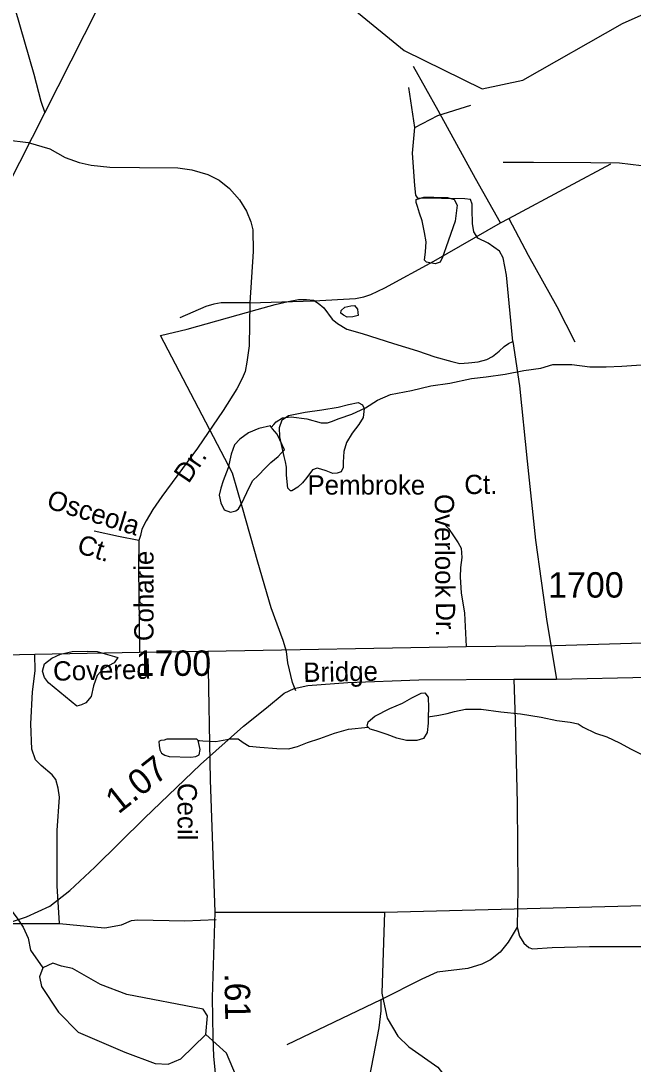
# Model space of a CAD drawing. Extents: x 2169602 to 2449496, y 721995 to 810662.
# Drawn here: x 2430738 to 2433750, y 771707 to 776836 of the extents above; entities that cross this region are included whole.
import ezdxf

# ---------------------------------------------------------------- set-up
doc = ezdxf.new("R2010")
doc.units = 0
doc.layers.add('Default', color=7, linetype='Continuous')

msp = doc.modelspace()

# ---------------------------------------------------------------- linework, layer by layer
at = {"layer": 'Default'}
for p, q in [((2432675.3, 776311.9), (2432645.6, 776509.1)), ((2433097.9, 775842.9), (2433138.1, 775864)), ((2432526, 772454.6), (2434275.2, 772500)), ((2431691.9, 772454.6), (2432526, 772454.6)), ((2432508.8, 772022.7), (2432045.6, 771802.6))]:
    msp.add_line(p, q, dxfattribs=at)
for points in [[(2430656.3, 779309.4), (2430607.2, 778949.5), (2430551.1, 778599.2), (2430532.5, 778465.6), (2430520.4, 778387.5), (2430518.4, 778306.6), (2430526.2, 778197.3), (2430532.5, 778101.7), (2430559.9, 777820.8), (2430577.9, 777629.5), (2430612.1, 777319.3), (2430624.7, 777250.1), (2430656.9, 777105.7), (2430710.6, 776891.1), (2430801.3, 776574), (2430835.4, 776440.4), (2430855.5, 776384.1)], [(2430855.5, 776384.1), (2431833.3, 778314.7), (2431967, 778599.2), (2432040.3, 778750.2), (2432118, 778887.6)], [(2431447.1, 776891.4), (2431863.2, 777010.8), (2432221.2, 776970.7), (2432380.3, 776888.8), (2432623.3, 776690.3), (2433007.2, 776502), (2433207.3, 776543.8), (2433697.2, 776822.5), (2434220.2, 777057.8), (2434852.2, 777156.4), (2435319.1, 777117.4), (2435677.1, 777126.5), (2435943.1, 777219.5), (2436150.2, 777379.2), (2436631.2, 777658.1)], [(2433097.9, 775842.9), (2432973.5, 776061.1), (2432790.8, 776396), (2432669.2, 776612.3)], [(2432675.3, 776311.9), (2432789.2, 776371.3), (2432951.9, 776421)], [(2429256.1, 773553.8), (2429321.4, 773688.4), (2429669.2, 774234.7), (2430216, 775105.8), (2430320.4, 775313.6), (2430673, 776020.9), (2430855.5, 776384.1)], [(2433157.6, 775259.2), (2433127, 775586.5), (2433110.7, 775670.7), (2433091.6, 775703.3), (2433036.1, 775743.5), (2432986.3, 775768.3), (2432965.3, 775799), (2432959.5, 775839.2), (2432957.6, 775908.1), (2432957.6, 775934.9), (2432949, 775957.8), (2432922.2, 775961.7), (2432690.6, 775963.6), (2432681.1, 775978.9), (2432675.3, 776026.7), (2432663.8, 776185.6), (2432675.3, 776311.9)], [(2430094.9, 776254.4), (2430244.2, 776254.4), (2430525.6, 776252.5), (2430667.2, 776250.6), (2430774.4, 776237.2), (2430879.6, 776206.6), (2430956.2, 776164.4), (2431025.1, 776139.6), (2431084.4, 776126.2), (2431176.3, 776116.6), (2431320.8, 776114.7), (2431510.3, 776112.8), (2431579.2, 776103.2), (2431657.7, 776080.2), (2431713.2, 776053.4), (2431764.9, 776011.3), (2431813.7, 775955.8), (2431848.1, 775900.3), (2431869.2, 775848.6), (2431878.7, 775808.4), (2431880.7, 775701.3), (2431864.4, 775450.5)], [(2433110.7, 776141.6), (2433260, 776141.6), (2433541.4, 776139.7), (2433683, 776137.7), (2433790.2, 776124.3), (2433895.5, 776093.7), (2433972, 776051.6), (2434040.9, 776026.7), (2434100.3, 776013.3), (2434192.1, 776003.8), (2434336.6, 776001.9), (2434526.1, 775999.9), (2434595, 775990.4), (2434673.5, 775967.4), (2434729, 775940.6), (2434780.7, 775898.5), (2434829.5, 775843), (2434863.9, 775787.5), (2434885, 775735.8), (2434894.6, 775695.6), (2434896.5, 775588.4), (2434880.2, 775337.7)], [(2433138.1, 775864), (2433431, 776020.9), (2433639.6, 776133.8)], [(2432797.9, 775967.8), (2432835.8, 775968.1), (2432869.9, 775958.1), (2432884.4, 775930.4), (2432874.4, 775850.4), (2432853.5, 775790.3), (2432827.8, 775720.3), (2432812.1, 775674), (2432800.4, 775649.9), (2432776, 775641.8), (2432733.9, 775649.7), (2432722.5, 775659.6), (2432727.8, 775699.7), (2432731.5, 775749.5), (2432723.5, 775795.3), (2432711, 775853.2), (2432698.5, 775891.1), (2432688.2, 775923.1), (2432682.1, 775943.1), (2432681.9, 775957), (2432720, 775969.4), (2432769.8, 775969.6), (2432797.9, 775967.8)], [(2433138.1, 775864), (2433233.8, 775684), (2433374.5, 775431.4), (2433462.6, 775257.2)], [(2431864.4, 775450.5), (2432178.3, 775460.1), (2432383.1, 775471.6), (2432425.2, 775479.2), (2432459.6, 775490.7), (2432528.5, 775523.3), (2432769.7, 775655.3), (2433097.9, 775842.9)], [(2431864.4, 775450.5), (2431860.6, 775238.1), (2431850, 775157.7), (2431840.5, 775111.8), (2431827.1, 775077.3), (2431800.3, 775027.5), (2431733.3, 774920.4), (2431606, 774734.7), (2431431.8, 774497.4), (2431386.9, 774434.2), (2431354.3, 774378.7), (2431333.3, 774336.6), (2431325.6, 774306), (2431317.9, 774281.1)], [(2431425.5, 775289.9), (2431555.6, 775320.5), (2431900.1, 775416.2), (2431989.1, 775441.1), (2432052.3, 775456.4), (2432104, 775465.9), (2432142.3, 775465.9), (2432176.7, 775462.1), (2432199.7, 775448.7), (2432228.4, 775425.7), (2432268.6, 775370.2), (2432295.4, 775347.3), (2432341.3, 775320.5), (2432416, 775299.4), (2432571, 775249.7), (2432688.7, 775213.3), (2432774.8, 775184.6), (2432857.1, 775161.6), (2432897.3, 775152), (2432939.4, 775154), (2432987.3, 775159.7), (2433029.4, 775171.2), (2433058.1, 775186.5), (2433090.6, 775211.4), (2433115.5, 775234.3), (2433136.6, 775249.7), (2433157.6, 775259.2)], [(2431864.4, 775450.5), (2431722.8, 775450.5), (2431686.4, 775442.9), (2431648.1, 775431.4), (2431519.9, 775375.9)], [(2432379.4, 775437.2), (2432394, 775419.2), (2432396, 775401.5), (2432396.2, 775387.2), (2432370.2, 775381), (2432342.1, 775379.2), (2432324.2, 775388.8), (2432311.7, 775398.8), (2432314.2, 775412.6), (2432331.8, 775429), (2432361.6, 775435.1), (2432379.4, 775437.2)], [(2432089.6, 773542.4), (2432074.3, 773582.6), (2432051.4, 773680.2), (2432043.7, 773735.7), (2432028.4, 773789.3), (2431969.1, 773950.1), (2431904, 774174), (2431828.4, 774442), (2431779.6, 774612.3), (2431425.5, 775289.9)], [(2433157.6, 775259.2), (2433190.2, 775041), (2433227.5, 774671.6), (2433268.6, 774283.1), (2433325.1, 773883.1), (2433372, 773599.8)], [(2431969.8, 774836.3), (2431981.9, 774852.3), (2431993.6, 774864.3), (2432025.4, 774884.6), (2432067.4, 774888.9), (2432145.3, 774879.5), (2432215.6, 774860), (2432245.8, 774860.3), (2432265.5, 774866.2), (2432303.6, 774880.8), (2432365.5, 774903.1), (2432433, 774933.4), (2432492.7, 774971.8), (2432556.4, 774998.3), (2432658.6, 775019), (2432754.1, 775041.5), (2432848, 775054.4), (2432953.8, 775077), (2433025.8, 775085.6), (2433119.7, 775098.2), (2433211.6, 775116.8), (2433295.2, 775129.3), (2433354.9, 775145.8), (2433447.4, 775146.4), (2433537.2, 775134.9), (2433617.2, 775135.4), (2433693.2, 775138.1), (2433812.8, 775146.8)], [(2432032.7, 774695), (2432022.6, 774739.1), (2432012.2, 774791), (2432010.1, 774836.8), (2432023.6, 774874.9), (2432053.8, 774895.1), (2432135.6, 774911.9), (2432217.6, 774924.3), (2432299, 774936.7), (2432349.3, 774949.4), (2432397.2, 774959.5), (2432419, 774947.8), (2432427.2, 774929.9), (2432421.4, 774885.7), (2432399.7, 774851.7), (2432367.9, 774809.4), (2432340.2, 774763.3), (2432326.5, 774719.2), (2432323, 774667), (2432323.4, 774640.9), (2432313.4, 774619), (2432293.7, 774613), (2432273.2, 774610.8), (2432239.3, 774624.4), (2432213.5, 774632.4), (2432195.1, 774636.4), (2432171.7, 774628.2), (2432143.8, 774591.8), (2432123.9, 774565.6), (2432099.7, 774543.7), (2432070.4, 774525.4), (2432064.4, 774525.1), (2432051.7, 774539.2), (2432043.7, 774603.3), (2432043.7, 774641), (2432039.2, 774667.3), (2432032.7, 774695)], [(2431969.8, 774836.3), (2431966.1, 774844.2), (2431907.9, 774831.8), (2431858, 774811.4), (2431814.6, 774779.4), (2431788.7, 774751.3), (2431772.9, 774705), (2431757.1, 774638.8), (2431733.8, 774574.6), (2431722.3, 774538.6), (2431713.9, 774504.6), (2431722.1, 774466.9), (2431738.5, 774432.8), (2431769, 774421.2), (2431794.7, 774427.1), (2431808.6, 774437.6), (2431824.4, 774465.6), (2431860.1, 774541.7), (2431879.6, 774575.7), (2431903.8, 774600), (2431943.1, 774640.3), (2431967.1, 774664.3), (2432002.8, 774694.6), (2432018.6, 774710.5), (2432034.4, 774726.7), (2432012.2, 774776.7), (2431998.1, 774804.4), (2431976.1, 774830.5), (2431969.8, 774836.3)], [(2432815.4, 774368.5), (2432841.7, 774340.6), (2432865.9, 774304.9), (2432888.2, 774269.1), (2432904.4, 774243.1), (2432906.7, 774197.1), (2432900.9, 774149.2), (2432899.3, 774101.1), (2432904, 774023.2), (2432920.5, 773923.3), (2432927.9, 773760.8)], [(2431317.9, 774281.1), (2431218.4, 774300.2), (2431097.8, 774327)], [(2431317.9, 774281.1), (2431317, 774147.1), (2431320.8, 773731.8)], [(2431658, 773737.5), (2432927.9, 773760.8), (2433364.5, 773765.5), (2433955.7, 773783.1), (2434844.2, 773799.2), (2435077.7, 773802.1)], [(2426468.6, 772138.9), (2426790.4, 772237), (2427020.1, 772307.8), (2427411.5, 772426.4), (2427627.5, 772502.9), (2427750.3, 772543.2), (2427865.1, 772596.8), (2427962.7, 772673.4), (2428086.2, 772788.2), (2428330.2, 773029.4), (2428605.8, 773293.5), (2428817.3, 773481), (2428930.3, 773571), (2429017, 773643.7), (2429066.2, 773666), (2429132.9, 773681.2), (2429330.7, 773696.4), (2429679.5, 773709.3), (2430147.5, 773712.6), (2430356.2, 773712.6), (2430806.9, 773722.2), (2431320.8, 773731.8), (2431658, 773737.5)], [(2430928.5, 772397.7), (2430917, 772583.4), (2430917, 772855.2), (2430927.5, 773019.8), (2430921.8, 773063.8), (2430910.3, 773105.9), (2430891.1, 773128.9), (2430837.5, 773174.8), (2430810.7, 773203.5), (2430792.6, 773255.2), (2430786.8, 773379.6), (2430794.5, 773536.6), (2430808.8, 773639.9), (2430806.9, 773722.2)], [(2431014, 773466.6), (2430873.3, 773581.5), (2430855, 773607.4), (2430844.6, 773639.4), (2430854.4, 773675.3), (2430890.1, 773703.5), (2430932.3, 773721.9), (2430990, 773736.3), (2431064, 773736.9), (2431113.8, 773735), (2431163.8, 773721.4), (2431197.9, 773711.8), (2431214.3, 773705.6), (2431196.5, 773679.6), (2431144.6, 773651.3), (2431113, 773617.1), (2431095.2, 773567.1), (2431083.5, 773514.9), (2431057.8, 773482.7), (2431035.7, 773472.7), (2431014, 773466.6)], [(2431658, 773737.5), (2431668.4, 773104.9), (2431691.9, 772454.6), (2431678.9, 772034.3), (2431682.4, 771837.5), (2431685.9, 771745), (2431690.6, 771697), (2431702.3, 771567), (2431721, 771243.7), (2431729.2, 771093.7), (2431721, 770974.3), (2431712.9, 770581.9), (2431713, 770549.7), (2431713, 770534.4)], [(2429484.5, 772026.1), (2429806.3, 772124.1), (2430035.9, 772194.9), (2430427.3, 772313.6), (2430643.3, 772390), (2430766.1, 772430.4), (2430881, 772484), (2430978.6, 772560.5), (2431102, 772675.4), (2431346.1, 772916.5), (2431621.7, 773180.6), (2431833.2, 773368.2), (2431946.1, 773458.2), (2432032.8, 773530.9), (2432082, 773553.1), (2432148.7, 773568.4), (2432346.5, 773583.6), (2432695.4, 773596.5), (2433163.4, 773599.8), (2433372, 773599.8), (2433822.7, 773609.4), (2434336.6, 773619), (2434673.8, 773624.7)], [(2433163.4, 773599.8), (2433169.1, 773398.8), (2433179.6, 772989.3), (2433182.5, 772570.1), (2433179.6, 772380.6)], [(2432445.9, 773364.2), (2432441.8, 773368), (2432445.5, 773390.2), (2432479.1, 773418.4), (2432553.2, 773454.6), (2432615.1, 773481.4), (2432660.6, 773507.8), (2432706.3, 773530.1), (2432724.6, 773532.2), (2432740.6, 773510.3), (2432742.8, 773458.4), (2432741.4, 773414)], [(2432741.4, 773414), (2432793.5, 773422.4), (2432835.3, 773430.7), (2432871, 773441.1), (2432924.9, 773451.6), (2433002.8, 773452), (2433099.2, 773438.7), (2433195.4, 773429.4), (2433297.1, 773412), (2433374.8, 773396.6), (2433439, 773388.9), (2433479.4, 773379.2), (2433503.6, 773363.4), (2433563.7, 773334), (2433619.8, 773316.2), (2433681.6, 773286.6), (2433740, 773255), (2433791.9, 773229.4), (2433851.2, 773217.5)], [(2432741.4, 773414), (2432741.6, 773384), (2432735.7, 773338.2), (2432717.8, 773308.1), (2432686, 773297.9), (2432634.2, 773297.6), (2432586.4, 773309.3), (2432540, 773326.8), (2432485.9, 773346.3), (2432455.8, 773354.2), (2432445.9, 773364.2)], [(2431610.8, 773298.4), (2431616.9, 773298.4), (2431632.7, 773296.4), (2431696.7, 773292.8), (2431768.4, 773305.5), (2431806.4, 773305.8), (2431830.6, 773288), (2431860.3, 773270.1), (2431912.6, 773264.6), (2431996.6, 773259.3), (2432054.5, 773257.4), (2432098.4, 773267.8), (2432148.6, 773288.2), (2432208.5, 773308.4), (2432280, 773334.9), (2432349.7, 773353.5), (2432445.9, 773364.2)], [(2431610.8, 773298.4), (2431604.1, 773304.3), (2431455.6, 773305.3), (2431442.2, 773300.5), (2431426.9, 773298.6), (2431416.4, 773293.8), (2431418.3, 773273.7), (2431422.1, 773251.7), (2431429.8, 773236.4), (2431446.1, 773225.9), (2431468.1, 773220.1), (2431573.5, 773216.3), (2431599.3, 773219.2), (2431614.6, 773227.8), (2431619.4, 773253.6), (2431610.8, 773298.4)], [(2430163.8, 772493.4), (2430175.3, 772449.4), (2430196.4, 772415), (2430221.2, 772393.9), (2430238.5, 772386.3), (2430336.1, 772393.9), (2430519.8, 772397.7), (2430928.5, 772397.7)], [(2430688.9, 772464.8), (2430719.3, 772424.9), (2430749.4, 772381), (2430773.6, 772327), (2430786.1, 772267.6), (2430846.1, 772180.1)], [(2430928.5, 772397.7), (2431114.1, 772380.5), (2431150.5, 772376.7), (2431232.8, 772392), (2431282.5, 772413), (2431311.2, 772416.9), (2431544.8, 772411.1), (2431697.9, 772418.8)], [(2432526, 772454.6), (2432514, 772055.5), (2432526, 771993.4), (2432540.3, 771933.7), (2432566.6, 771888.3), (2432592.9, 771845.2), (2432645.4, 771792.7), (2432788.8, 771692.3), (2432829.4, 771639.7), (2432903.5, 771534.6), (2433078, 771271.7), (2433355.2, 770846.3)], [(2433179.6, 772380.6), (2433135.6, 772306), (2433095.4, 772258.1), (2433047.6, 772219.8), (2433005.5, 772198.8), (2432936.6, 772177.7), (2432785.4, 772158.6), (2432709.8, 772124.1), (2432508.8, 772022.7)], [(2433179.6, 772380.6), (2433191.1, 772336.6), (2433212.2, 772302.1), (2433237.1, 772281.1), (2433254.3, 772273.4), (2433351.9, 772281.1), (2433535.6, 772284.9), (2433944.3, 772284.9)], [(2431648.3, 771852.1), (2431656.3, 771943.9), (2431635.4, 771977.1), (2431258.8, 772049.2), (2431130.1, 772098.9), (2430992.1, 772177.8), (2430938.2, 772188.1), (2430894.8, 772202.8), (2430846.1, 772180.1), (2430828.9, 772137), (2430839.1, 772088.5), (2430923.2, 771962), (2431020.3, 771864.2), (2431249.2, 771765.1), (2431399.1, 771709.6), (2431462.8, 771707.4), (2431524.2, 771733.3), (2431648.3, 771852.1)], [(2432508.8, 772022.7), (2432508.8, 771969.1), (2432499.2, 771884.9), (2432460.9, 771689.7), (2432435.1, 771555.7), (2432429.4, 771482.9), (2432433.2, 771429.4), (2432450.4, 771404.5)], [(2434284.2, 768987.2), (2433874.1, 769149.8), (2433407.2, 769264.2), (2433274.1, 769322.7), (2433114.2, 769480.1), (2432887.2, 769868.6), (2432777.1, 769985.6), (2432667.1, 770283.1), (2432624.1, 770484.1), (2432455.1, 770772.9), (2431993.2, 771336.7), (2431817.2, 771602.7), (2431749.1, 771761.5), (2431648.3, 771852.1)]]:
    msp.add_lwpolyline(points, dxfattribs=at)

# ---------------------------------------------------------------- texts
for s, height, rotation, p in [('Dr.', 95, 55.8034, (2431562.5, 774557.5)), ('Ct.', 95, 0.7079, (2432919.5, 774508.8)), ('Osceola', 95, 342.7898, (2430859.3, 774442.3)), ('Overlook', 95, 270.4004, (2432773.4, 774509.4)), ('Ct.', 95, 342.7898, (2431008.5, 774222.4)), ('Coharie', 95, 90, (2431390.6, 773786.4)), ('Dr.', 95, 270.4004, (2432779, 773977.1)), ('Covered', 95, 1.2511, (2430897.4, 773591.6)), ('Bridge', 95, 1.0083, (2432127.8, 773585.6)), ('1.07', 125, 38.3506, (2431217.3, 772933)), ('Cecil', 95, 270.0615, (2431508.9, 773089.4)), ('.61', 125, 271.0225, (2431739.3, 772153.6))]:
    msp.add_text(s, height=height, rotation=rotation, dxfattribs=at).set_placement(p)
for s, height, p in [('Pembroke', 95, (2432147.5, 774507)), ('1700', 125, (2433331.1, 774000.5)), ('1700', 125, (2431302.2, 773615.8))]:
    msp.add_text(s, height=height, dxfattribs=at).set_placement(p)

doc.saveas('drawing.dxf')
